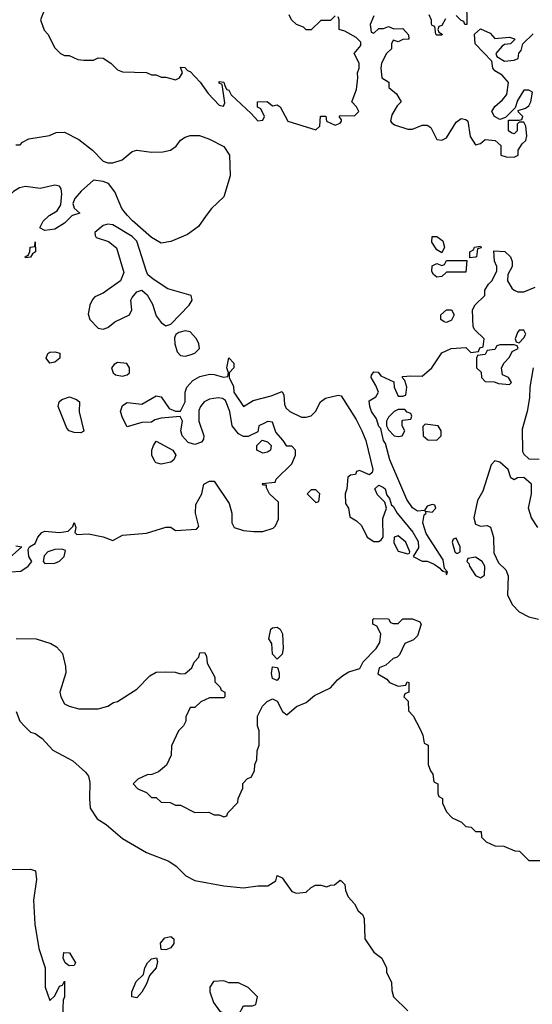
# Model space of a CAD drawing. Header units: inches. Extents: x 2380053 to 2584298, y 380219 to 546618.
# Tile 327 of 656: x 2534205 to 2536325, y 416739 to 420810. Entities that reach past the tile are written whole.
import ezdxf

# ---------------------------------------------------------------- set-up
doc = ezdxf.new("R2010")
doc.units = ezdxf.units.IN
doc.header["$MEASUREMENT"] = 0
doc.layers.add('C5431', color=7, linetype='Continuous')
doc.layers.add('C5432', color=7, linetype='Continuous')

msp = doc.modelspace()

# ---------------------------------------------------------------- linework, layer by layer
at = {"layer": 'C5431', "color": 2}
for points, elevation in [([(2534424, 420000), (2534421, 419999), (2534390, 419969), (2534350, 419944), (2534310, 419938), (2534288.7, 419950), (2534303.1, 419976.9), (2534327.9, 420000)], 30), ([(2534976.7, 420000), (2534944.9, 419955.1), (2534898.5, 419921.5), (2534830, 419892.7), (2534790, 419886.6), (2534750, 419909.6), (2534670, 419979.6), (2534651.5, 420000)], 30), ([(2534166.8, 418526.8), (2534210, 418530.3), (2534240.9, 418550), (2534255.3, 418570), (2534243.7, 418590), (2534240.2, 418619.8), (2534246, 418630), (2534270, 418644.7), (2534280.9, 418670), (2534297.2, 418690), (2534310, 418695.8), (2534369.7, 418690.3), (2534405.2, 418694.8), (2534425.2, 418714.8), (2534430, 418731.3), (2534438, 418710), (2534434, 418690), (2534442, 418682), (2534490, 418684), (2534550, 418671.3), (2534590, 418656), (2534630, 418678.8), (2534730, 418686.8), (2534810, 418711.3), (2534830, 418711.3), (2534850, 418698), (2534936.4, 418703.6), (2534946, 418714), (2534932, 418770), (2534934, 418806), (2534959, 418850), (2534966, 418890), (2534990, 418902), (2535010, 418902), (2535071, 418810), (2535082.8, 418770), (2535082, 418730), (2535092, 418710), (2535130, 418697.3), (2535173.7, 418693.7), (2535210, 418693.4), (2535252.9, 418707.1), (2535263.1, 418716.9), (2535275.3, 418744.7), (2535274.8, 418814.8), (2535238, 418850), (2535226, 418874), (2535226, 418886), (2535214, 418886), (2535208, 418892), (2535262, 418898), (2535266, 418910), (2535330, 418974), (2535346, 419010), (2535346, 419030), (2535330, 419046), (2535310, 419046), (2535295.3, 419070), (2535264.7, 419104.7), (2535250, 419146), (2535230, 419148), (2535218, 419142), (2535194, 419130), (2535190, 419106), (2535150, 419086), (2535130, 419086), (2535110, 419098), (2535084, 419130), (2535074, 419190), (2535055.9, 419235.9), (2535044.1, 419244.1), (2535026.2, 419246.2), (2534990, 419240.4), (2534968.5, 419230), (2534952.9, 419210), (2534946.6, 419193.4), (2534945.7, 419150), (2534966, 419090), (2534964.9, 419075.1), (2534956.4, 419063.6), (2534930, 419053.6), (2534902, 419062), (2534876.9, 419090), (2534871.2, 419110), (2534878, 419150), (2534869.1, 419169.1), (2534790, 419162.9), (2534764.4, 419155.6), (2534750, 419145.2), (2534710, 419144.5), (2534650, 419126), (2534630, 419164), (2534622, 419190), (2534630, 419214.8), (2534650, 419227.7), (2534710, 419220.7), (2534770, 419254.8), (2534790.5, 419250.5), (2534823, 419203), (2534850, 419190.8), (2534870, 419191.3), (2534889.4, 419230), (2534889.4, 419270), (2534896.2, 419290), (2534921.5, 419318.5), (2534950, 419335.3), (2534990, 419343.7), (2535010, 419343), (2535048, 419332), (2535066, 419334), (2535068, 419350), (2535062, 419370), (2535070, 419412), (2535091, 419390), (2535091, 419370), (2535072, 419350), (2535072, 419330), (2535090, 419294), (2535091, 419270), (2535130, 419211.3), (2535170, 419236), (2535245.6, 419254.4), (2535290, 419272), (2535296.9, 419256.9), (2535299.6, 419219.6), (2535305.4, 419205.4), (2535322, 419190), (2535370, 419166), (2535390, 419166), (2535410, 419172), (2535428, 419190), (2535448.7, 419230), (2535470, 419244.7), (2535522, 419258), (2535534.4, 419254.4), (2535596.7, 419156.7), (2535620.3, 419110), (2535637, 419070), (2535664.7, 418950), (2535662, 418938), (2535651.6, 418928.4), (2535610, 418946), (2535598, 418942), (2535594, 418930), (2535572.7, 418927.3), (2535562, 418918), (2535558, 418870), (2535551.3, 418850), (2535552, 418810), (2535564.7, 418790), (2535570, 418754), (2535598, 418738), (2535618, 418718), (2535642, 418670), (2535670, 418652), (2535690, 418652), (2535700.4, 418659.6), (2535708, 418670), (2535707.3, 418747.3), (2535722, 418790), (2535715.3, 418815.3), (2535685.2, 418845.2), (2535674, 418870), (2535690, 418886), (2535710, 418876.3), (2535716.3, 418870), (2535723.5, 418843.5), (2535734, 418830), (2535742, 418802), (2535750, 418798), (2535766, 418770), (2535830.4, 418690.4), (2535852.8, 418652.8), (2535853.7, 418626.3), (2535832, 418590), (2535870, 418571), (2535890.6, 418570.6), (2535919.3, 418559.3), (2535942.5, 418542.5), (2535950, 418531.3), (2535954, 418534), (2535954, 418530), (2535966.8, 418526.8), (2535970, 418514), (2535973.6, 418526.4), (2535961.2, 418541.2), (2535956.2, 418576.2), (2535886, 418686), (2535872.7, 418730), (2535878, 418762), (2535886, 418770), (2535882, 418778), (2535910, 418774), (2535926, 418790), (2535922, 418802), (2535910, 418806), (2535890, 418798), (2535879.6, 418780.4), (2535850, 418777.2), (2535830, 418792.3), (2535806.2, 418826.2), (2535735.6, 418990), (2535717.5, 419057.5), (2535709.4, 419070), (2535699, 419119), (2535690, 419128), (2535680.2, 419160.2), (2535659.3, 419190), (2535653.2, 419210), (2535650, 419234), (2535678, 419250), (2535688.7, 419270), (2535678, 419298), (2535658, 419330), (2535660.4, 419339.6), (2535670, 419354), (2535688, 419352), (2535698, 419338), (2535752, 419312), (2535754, 419290), (2535770, 419254), (2535790, 419254), (2535802, 419258), (2535806, 419290), (2535798, 419318), (2535786, 419330), (2535790, 419334), (2535822, 419338), (2535870, 419336), (2535909, 419370), (2535950, 419432), (2535988.9, 419451.1), (2536050, 419454), (2536070, 419434), (2536102, 419438), (2536107.3, 419452.7), (2536122, 419458), (2536126, 419490), (2536087.3, 419527.3), (2536080.4, 419540.4), (2536078, 419610), (2536088.9, 419631.1), (2536128, 419670), (2536128.4, 419691.6), (2536143.1, 419716.9), (2536158, 419730), (2536178, 419770), (2536178, 419790), (2536168.4, 419811.6), (2536166, 419854), (2536211.6, 419851.6), (2536234, 419830), (2536242, 419810), (2536242, 419790), (2536223.6, 419756.4), (2536222, 419730), (2536239.6, 419699.6), (2536250, 419692), (2536265.4, 419685.4), (2536290, 419684.7), (2536336.4, 419703.6)], 30), ([(2536328.4, 419370), (2536314, 419290), (2536313.7, 419246.3), (2536303.8, 419190), (2536282.5, 419117.5), (2536284.7, 419024.7), (2536290, 419014), (2536310, 418994), (2536352.7, 418992.7)], 30), ([(2536348, 418710), (2536322, 418750), (2536308.7, 418790), (2536322, 418850), (2536321.2, 418890), (2536290, 418917.2), (2536264, 418916), (2536250, 418908), (2536235.3, 418915.3), (2536224.5, 418950), (2536190, 418980.7), (2536170, 418986), (2536154, 418970), (2536119.8, 418860.2), (2536098, 418822), (2536082.8, 418750), (2536090, 418724.7), (2536110, 418716), (2536138, 418718), (2536151.6, 418711.6), (2536164.7, 418670), (2536165.4, 418605.4), (2536184.7, 418564.7), (2536215.3, 418535.3), (2536224.7, 418510), (2536222.8, 418430), (2536242.8, 418390), (2536270, 418361), (2536310, 418341), (2536350, 418331)], 30), ([(2534190, 418634), (2534214, 418630), (2534150, 418572.7)], 30), ([(2534190.9, 418250.9), (2534274, 418250), (2534334, 418230), (2534356.9, 418216.9), (2534382, 418190), (2534395.3, 418135.3), (2534396, 418110), (2534371, 418030), (2534374.8, 418010), (2534390, 417981), (2534410, 417971), (2534450, 417961), (2534530, 417961), (2534570, 417971.3), (2534593.6, 417986.4), (2534610, 417991), (2534690, 418042), (2534743.1, 418096.9), (2534770, 418112), (2534810, 418114), (2534848.4, 418111.6), (2534870, 418104.7), (2534890, 418106), (2534917.2, 418130), (2534926.8, 418153.2), (2534945.6, 418174.4), (2534950, 418192), (2534970, 418194), (2534978, 418178), (2534981, 418150), (2535011.6, 418091.6), (2535012.7, 418072.7), (2535034, 418050), (2535038, 418038), (2535054, 418030), (2535054, 418010), (2535050, 418006), (2534990, 418006), (2534954, 417990), (2534930, 417966), (2534910, 417966), (2534892.7, 417927.3), (2534892, 417910), (2534882, 417890), (2534862, 417870), (2534832.7, 417807.3), (2534831.6, 417768.4), (2534812.7, 417727.3), (2534779.6, 417700.4), (2534751.6, 417688.4), (2534732.7, 417687.3), (2534694, 417670), (2534674, 417650), (2534694, 417630), (2534730, 417614), (2534750, 417594), (2534770, 417594), (2534790, 417574), (2534827.3, 417572.7), (2534850, 417562), (2534870, 417562), (2534930, 417532), (2534987.3, 417532.7), (2535010, 417522), (2535030, 417522), (2535050, 417514), (2535062, 417518), (2535066, 417530), (2535107.3, 417572.7), (2535108, 417590), (2535127.3, 417632.7), (2535128.4, 417651.6), (2535147.3, 417672.7), (2535162, 417678), (2535176.4, 417703.6), (2535178, 417730), (2535186, 417750), (2535187.3, 417787.3), (2535195.3, 417810), (2535195.3, 417870), (2535188, 417890), (2535188, 417930), (2535208.9, 417971.1), (2535229, 417991), (2535250, 418002), (2535270, 417992), (2535291.3, 417950), (2535310, 417936), (2535349.3, 417970.7), (2535390, 417987.3), (2535423.9, 418016.1), (2535490, 418047.7), (2535518.9, 418081.1), (2535541, 418099), (2535566.5, 418113.5), (2535612.1, 418127.9), (2535625.6, 418154.4), (2535679, 418210), (2535694.6, 418234.6), (2535698, 418270), (2535682, 418302), (2535666, 418310), (2535666, 418330), (2535670, 418334), (2535730, 418332), (2535738, 418318), (2535750, 418314), (2535770, 418314), (2535790, 418332), (2535830, 418332), (2535859.8, 418319.8), (2535864.7, 418310), (2535850, 418262), (2535834, 418246), (2535798, 418230), (2535776, 418184), (2535766.4, 418173.6), (2535750, 418168), (2535719.1, 418140.9), (2535692, 418130), (2535685.4, 418105.4), (2535723.6, 418083.6), (2535734, 418070), (2535770, 418054), (2535802, 418058), (2535807.3, 418072.7), (2535814, 418070), (2535814, 418030), (2535798, 418022), (2535794, 418010), (2535812, 417992), (2535812.7, 417952.7), (2535831.6, 417931.6), (2535859.6, 417879.6), (2535871.6, 417851.6), (2535878, 417818), (2535894, 417810), (2535894, 417730), (2535903.6, 417703.6), (2535914, 417690), (2535918, 417658), (2535934, 417650), (2535934, 417610), (2535938, 417598), (2535954, 417590), (2535954, 417570), (2535970, 417534), (2535994, 417510), (2536031.6, 417491.6), (2536050, 417474), (2536071.6, 417471.6), (2536090, 417454), (2536112.7, 417452.7), (2536114, 417430), (2536134, 417410), (2536170, 417394), (2536207.3, 417392.7), (2536252.7, 417372.7), (2536271.6, 417371.6), (2536310, 417334), (2536370, 417334)], 26), ([(2534191.3, 417950), (2534206, 417910), (2534227.1, 417887.1), (2534250, 417864.7), (2534270, 417858), (2534298, 417838), (2534342, 417790), (2534425.4, 417745.4), (2534478, 417698), (2534490, 417682), (2534495.9, 417655.9), (2534493.4, 417590), (2534497.3, 417550), (2534526.2, 417506.2), (2534562.5, 417482.5), (2534630, 417424.7), (2534730, 417366.8), (2534822, 417330), (2534852, 417310), (2534892, 417270), (2534930, 417251), (2535050, 417228.2), (2535130, 417220.4), (2535190, 417228.2), (2535231.6, 417228.4), (2535264, 417250), (2535270, 417272), (2535290, 417262), (2535330, 417204.7), (2535350, 417198), (2535390, 417202), (2535410, 417222), (2535428.9, 417231.1), (2535450, 417231.3), (2535475.3, 417224.7), (2535490, 417232), (2535507.3, 417232.7), (2535530, 417252), (2535534, 417250), (2535550, 417234), (2535552, 417210), (2535563.6, 417183.6), (2535590, 417154), (2535604.7, 417124.7), (2535622, 417110), (2535630, 417094), (2535632, 417010), (2535670, 416954), (2535702, 416930), (2535722, 416890), (2535722, 416870), (2535742, 416830), (2535743.6, 416796.4), (2535751.3, 416770), (2535810, 416712)], 22), ([(2534170, 417296), (2534250, 417298), (2534271.1, 417291.1), (2534275.3, 417255.3), (2534262.8, 417170), (2534267.3, 417070), (2534284, 416970), (2534311, 416890), (2534311.3, 416810), (2534330, 416754), (2534350, 416774), (2534370, 416814), (2534382, 416818), (2534390, 416834), (2534390.8, 416770), (2534384.7, 416755.3), (2534382.8, 416690)], 18)]:
    msp.add_lwpolyline(points, dxfattribs=dict(at, elevation=elevation))
for points, elevation in [([(2534570, 419965.2), (2534550, 419959.3), (2534516, 419930), (2534518, 419918), (2534522, 419910), (2534573.2, 419893.2), (2534606, 419866), (2534635.3, 419764.7), (2534622, 419730), (2534550, 419679), (2534516, 419664), (2534506.4, 419653.6), (2534494.8, 419630), (2534487.9, 419592.1), (2534494.8, 419570), (2534530, 419534.8), (2534550, 419530.8), (2534570, 419537.3), (2534599.3, 419560.7), (2534659.3, 419590), (2534669.3, 419610), (2534665.2, 419650), (2534670, 419662), (2534690, 419684.7), (2534710, 419692), (2534732.7, 419672.7), (2534754.4, 419634.4), (2534770, 419586), (2534790, 419558), (2534810, 419544.7), (2534830, 419551.3), (2534906, 419630), (2534919, 419650), (2534914, 419670), (2534817.2, 419697.2), (2534756.6, 419736.6), (2534735.5, 419755.5), (2534729.3, 419769.3), (2534690, 419894), (2534670, 419913), (2534590, 419961.2)], 34), ([(2535950, 419846), (2535930, 419858), (2535908.7, 419890), (2535910, 419914), (2535930, 419914), (2535955.3, 419895.3), (2535962, 419870)], 30), ([(2534230, 419826), (2534228, 419830), (2534242, 419838), (2534248, 419852), (2534248.7, 419870), (2534267.3, 419872.7), (2534270, 419892), (2534271.3, 419850), (2534258, 419842), (2534250, 419828)], 30), ([(2536066, 419826), (2536066, 419850), (2536082, 419858), (2536086, 419870), (2536110, 419874), (2536112.7, 419867.3), (2536098, 419862), (2536094, 419830), (2536090, 419828)], 30), ([(2535930, 419746), (2535916.4, 419756.4), (2535908.9, 419768.9), (2535910, 419792), (2535930, 419802), (2535950, 419794), (2535962, 419798), (2535970, 419814), (2536054, 419814), (2536050, 419766), (2535970, 419766), (2535950, 419748)], 30), ([(2535970, 419558), (2535960.4, 419560.4), (2535946, 419570), (2535946, 419590), (2535969.3, 419610.7), (2535990.7, 419610.7), (2536002, 419590), (2535990, 419568)], 30), ([(2534890, 419524), (2534862.8, 419517.2), (2534851.1, 419508.9), (2534846, 419494), (2534846.8, 419470), (2534856.8, 419436.8), (2534870, 419421), (2534890, 419418.8), (2534910, 419424), (2534930, 419431), (2534949, 419450), (2534946, 419470), (2534936, 419490), (2534910, 419519)], 34), ([(2536290, 419526), (2536270, 419526), (2536263.6, 419516.4), (2536254, 419490), (2536258, 419478), (2536270, 419474), (2536290, 419494), (2536298, 419510)], 30), ([(2536250, 419466), (2536190, 419466), (2536178, 419462), (2536170, 419446), (2536138, 419442), (2536130, 419426), (2536098, 419422), (2536094, 419410), (2536094, 419370), (2536112.7, 419352.7), (2536114, 419330), (2536130, 419314), (2536167.3, 419312.7), (2536185.4, 419305.4), (2536230, 419302), (2536238, 419310), (2536226, 419330), (2536202, 419342), (2536198, 419370), (2536208.4, 419391.6), (2536230, 419414), (2536242, 419438), (2536266, 419450), (2536262, 419462)], 30), ([(2534330, 419389.4), (2534315.3, 419410), (2534322, 419430), (2534330, 419434.8), (2534350, 419436), (2534370.8, 419430.8), (2534370.8, 419410), (2534350, 419394)], 30), ([(2534610, 419393.2), (2534595.3, 419384.7), (2534584.7, 419370), (2534591.3, 419350), (2534602, 419342), (2534630, 419336), (2534650, 419341), (2534659, 419350), (2534659, 419370), (2534648.9, 419388.9)], 34), ([(2534458, 419102), (2534430, 419102.7), (2534409.4, 419109.4), (2534400.9, 419120.9), (2534364, 419210), (2534368.7, 419230), (2534380.2, 419239.8), (2534410.7, 419250.7), (2534439.8, 419239.8), (2534452, 419230), (2534451.3, 419188.7), (2534470, 419108)], 30), ([(2535798, 419198), (2535770, 419198), (2535754, 419190), (2535730, 419166), (2535722, 419150), (2535722, 419130), (2535730, 419114), (2535754, 419090), (2535770, 419086), (2535786, 419090), (2535798, 419110), (2535786, 419130), (2535786, 419150), (2535790, 419154), (2535822, 419158), (2535826, 419170), (2535822, 419182), (2535807.3, 419187.3)], 30), ([(2535882, 419138), (2535872.7, 419127.3), (2535874, 419090), (2535892.7, 419072.7), (2535930, 419072), (2535948, 419090), (2535948, 419110), (2535935.3, 419130)], 30), ([(2534790, 418972.3), (2534770, 418977.2), (2534763.6, 418983.6), (2534752, 419010), (2534752, 419030), (2534758, 419050), (2534770, 419066.8), (2534839.1, 419030), (2534850.7, 419010), (2534842.8, 418990), (2534830, 418980.9)], 30), ([(2535210, 419018), (2535186, 419030), (2535186, 419050), (2535208, 419072), (2535230, 419064.7), (2535244.7, 419050), (2535242, 419030), (2535230, 419022)], 30), ([(2535430, 418866), (2535410, 418866), (2535394, 418850), (2535430, 418814), (2535442, 418818), (2535446, 418850)], 30), ([(2535770, 418675.3), (2535754, 418670), (2535752.7, 418647.3), (2535770, 418612), (2535810, 418602), (2535816.4, 418603.6), (2535818, 418610), (2535802, 418650)], 30), ([(2536010, 418666), (2535998, 418662), (2535994, 418650), (2536004.7, 418610), (2536010, 418604.7), (2536016.4, 418603.6), (2536026, 418610), (2536026, 418630)], 30), ([(2534380.4, 418620.4), (2534350, 418619), (2534322, 418610), (2534306.4, 418593.6), (2534302, 418570), (2534310, 418562), (2534350, 418562.8), (2534370, 418571.3), (2534388.7, 418590), (2534394.6, 418614.6)], 30), ([(2536090, 418588), (2536058, 418582), (2536054, 418570), (2536062, 418562), (2536064.7, 418550), (2536090, 418512), (2536110, 418502), (2536127.3, 418512.7), (2536128, 418550), (2536118, 418570)], 30), ([(2535270, 418166), (2535250, 418186), (2535248, 418230), (2535235.3, 418250), (2535244, 418290), (2535250, 418296), (2535270, 418298), (2535282, 418290), (2535291.3, 418270), (2535294, 418210), (2535290, 418186)], 26), ([(2535270, 418078), (2535250, 418086), (2535246, 418106), (2535250, 418134), (2535271.6, 418131.6), (2535278, 418110), (2535278, 418090)], 26), ([(2534810, 416963.7), (2534790, 416966), (2534788.1, 416991.9), (2534806, 417014), (2534830, 417019.1), (2534842.8, 417010), (2534843, 416990), (2534830, 416972.7)], 18), ([(2534410, 416897.2), (2534394, 416910), (2534385.2, 416930), (2534387.2, 416952.8), (2534411.8, 416951.8), (2534435.5, 416910), (2534430, 416899)], 18), ([(2534690, 416766), (2534669.6, 416770), (2534669.6, 416790), (2534686.9, 416833.1), (2534717.5, 416862.5), (2534722.9, 416890), (2534733.2, 416910), (2534750, 416926.8), (2534771, 416931), (2534775.2, 416915.2), (2534770, 416889), (2534741.6, 416858.4), (2534730, 416824), (2534710.4, 416789.6)], 18), ([(2535050, 416835.3), (2535006.4, 416833.6), (2534992, 416810), (2534991.3, 416790), (2535006.4, 416746.4), (2535031.6, 416711.6), (2535056.9, 416696.9), (2535065.4, 416685.4), (2535090, 416682), (2535110, 416694), (2535130, 416732), (2535167.3, 416732.7), (2535182, 416738), (2535188, 416770), (2535150, 416808), (2535110, 416828), (2535070, 416828)], 22)]:
    msp.add_lwpolyline(points, close=True, dxfattribs=dict(at, elevation=elevation))
at = {"layer": 'C5432', "color": 2}
for points, elevation in [([(2536052.7, 420887.3), (2536054, 420790), (2536046, 420790), (2536042, 420802), (2536030, 420806), (2536010, 420828)], 34), ([(2534307.5, 420852.5), (2534291.3, 420810), (2534306.4, 420766.4), (2534322, 420750), (2534350, 420694), (2534374, 420670), (2534390, 420662), (2534410, 420662), (2534445.4, 420645.4), (2534470, 420642), (2534510, 420642), (2534530, 420652), (2534550, 420651.3), (2534582, 420630), (2534610, 420602), (2534630, 420594), (2534730, 420592), (2534750, 420582), (2534770, 420582), (2534790, 420572), (2534810, 420572), (2534850, 420562), (2534866, 420570), (2534878, 420590), (2534870, 420614), (2534888, 420612), (2534899.6, 420599.6), (2534910, 420596), (2534952, 420552), (2534984.9, 420504.9), (2535030, 420456), (2535047.3, 420452.7), (2535053.2, 420466.8), (2535042, 420542), (2535030, 420548), (2535030, 420554), (2535050, 420551.3), (2535054.4, 420534.4), (2535062, 420522), (2535070, 420518), (2535079.1, 420499.1), (2535162.8, 420422.8), (2535190, 420392), (2535210, 420394), (2535218, 420410), (2535202, 420442), (2535188.4, 420448.4), (2535188.7, 420470), (2535228.4, 420471.6), (2535250, 420454), (2535270, 420458), (2535282, 420450), (2535314, 420390), (2535430, 420354), (2535446, 420370), (2535448.4, 420411.6), (2535471.6, 420411.6), (2535474, 420390), (2535510, 420374), (2535530, 420382), (2535535.3, 420390), (2535536.4, 420396.4), (2535526, 420410), (2535530, 420414), (2535590, 420412), (2535608, 420430), (2535598, 420450), (2535578, 420470), (2535598, 420522), (2535604, 420570), (2535602, 420590), (2535608.7, 420610), (2535608.7, 420630), (2535588.7, 420670), (2535616.4, 420703.6), (2535616.4, 420716.4), (2535596.4, 420736.4), (2535550, 420762), (2535526, 420770), (2535526, 420810), (2535522, 420822)], 34), ([(2535510, 420826), (2535490, 420806), (2535450, 420806), (2535410, 420768), (2535390, 420768.7), (2535379.3, 420779.3), (2535349.6, 420789.6), (2535329.5, 420809.5), (2535319, 420830)], 34), ([(2535670, 420826), (2535654, 420790), (2535658, 420758), (2535670, 420754), (2535690, 420774), (2535710, 420774), (2535730, 420782), (2535752.7, 420772.7), (2535790, 420774), (2535812.7, 420747.3), (2535814, 420730), (2535811.1, 420728.9), (2535790, 420728), (2535770, 420718), (2535750, 420726), (2535742, 420710), (2535742, 420690), (2535722, 420670), (2535701, 420630), (2535698, 420610), (2535702, 420570), (2535732, 420552), (2535732, 420530), (2535763.6, 420503.6), (2535782, 420470), (2535766, 420454), (2535743.5, 420416.5), (2535738, 420390), (2535743.5, 420383.5), (2535755.3, 420375.3), (2535810, 420358), (2535830, 420358), (2535870, 420374), (2535890, 420374), (2535904.7, 420364.7), (2535930, 420314), (2535950, 420312), (2535970, 420322), (2536010, 420386), (2536030, 420401), (2536050, 420398), (2536058, 420390), (2536067.5, 420327.5), (2536090, 420292), (2536110, 420298), (2536130, 420314.8), (2536171.1, 420311.1), (2536194, 420290), (2536194, 420250), (2536216.4, 420243.6), (2536250, 420242), (2536266, 420250), (2536266, 420270), (2536283.1, 420296.9), (2536298, 420310), (2536302, 420330), (2536298, 420370), (2536290, 420386), (2536270, 420386), (2536262, 420378), (2536262, 420350), (2536250, 420338), (2536240.4, 420340.4), (2536226, 420350), (2536226, 420394), (2536270, 420394), (2536282, 420398), (2536286, 420410), (2536267.3, 420427.3), (2536266, 420434), (2536296.4, 420443.6), (2536310, 420454), (2536318, 420470), (2536326, 420510), (2536310, 420518), (2536290, 420518), (2536263.6, 420476.4), (2536254, 420446), (2536214, 420406), (2536190, 420398), (2536168, 420410), (2536158, 420430), (2536169.3, 420450.7), (2536202, 420478), (2536219, 420501), (2536226, 420550), (2536200.4, 420580.4), (2536170, 420598), (2536162, 420610), (2536158, 420638), (2536088, 420710), (2536086, 420750), (2536110, 420772), (2536150, 420754), (2536170, 420732), (2536230, 420738), (2536251.1, 420731.1), (2536252, 420728), (2536234, 420710), (2536210, 420708), (2536199.6, 420700.4), (2536174, 420670), (2536178, 420658), (2536210, 420638), (2536250, 420642), (2536266, 420650), (2536268.4, 420671.6), (2536278, 420682), (2536286, 420710), (2536328.4, 420751.6)], 34), ([(2535966, 420814), (2535950, 420786), (2535938, 420782), (2535934, 420770), (2535938, 420758), (2535952, 420750), (2535950, 420746), (2535930, 420746), (2535926, 420750), (2535922, 420782), (2535910, 420786), (2535908, 420792), (2535908, 420808), (2535898, 420830)], 34), ([(2534190, 420292), (2534207.3, 420292.7), (2534216.4, 420303.6), (2534243.1, 420316.9), (2534328.4, 420331.6), (2534356.4, 420343.6), (2534390, 420344.7), (2534450, 420314.8), (2534506, 420270), (2534550, 420224.7), (2534570, 420218), (2534590, 420218), (2534629.1, 420230.9), (2534670, 420264.7), (2534689.1, 420270.9), (2534750, 420262.8), (2534796.5, 420263.5), (2534829.1, 420270.9), (2534852.9, 420287.1), (2534870, 420311.3), (2534890, 420324.7), (2534910, 420331), (2534949.1, 420330.9), (2534990, 420316), (2535050, 420286), (2535073, 420250), (2535075.3, 420164.7), (2535050, 420078), (2534998, 420030), (2534976.7, 420000)], 30), ([(2534327.9, 420000), (2534330, 420002), (2534360.4, 420019.6), (2534375.3, 420044.7), (2534379, 420090), (2534377.2, 420110), (2534370, 420122), (2534350, 420126), (2534290, 420111.8), (2534230, 420120.5), (2534205.1, 420114.9), (2534180.2, 420099.8), (2534150, 420068), (2534130, 420055.3), (2534070, 420059.5), (2534050, 420055.1), (2533996.8, 420023.2), (2533950, 420016), (2533931.6, 420000)], 30), ([(2534651.5, 420000), (2534642.4, 420010), (2534627.6, 420030), (2534598.2, 420098.2), (2534572, 420132), (2534550, 420140.9), (2534510, 420146), (2534459.1, 420100.9), (2534434, 420070), (2534424.7, 420050), (2534431, 420031), (2534454, 420010), (2534424, 420000)], 30)]:
    msp.add_lwpolyline(points, dxfattribs=dict(at, elevation=elevation))

doc.saveas('drawing.dxf')
